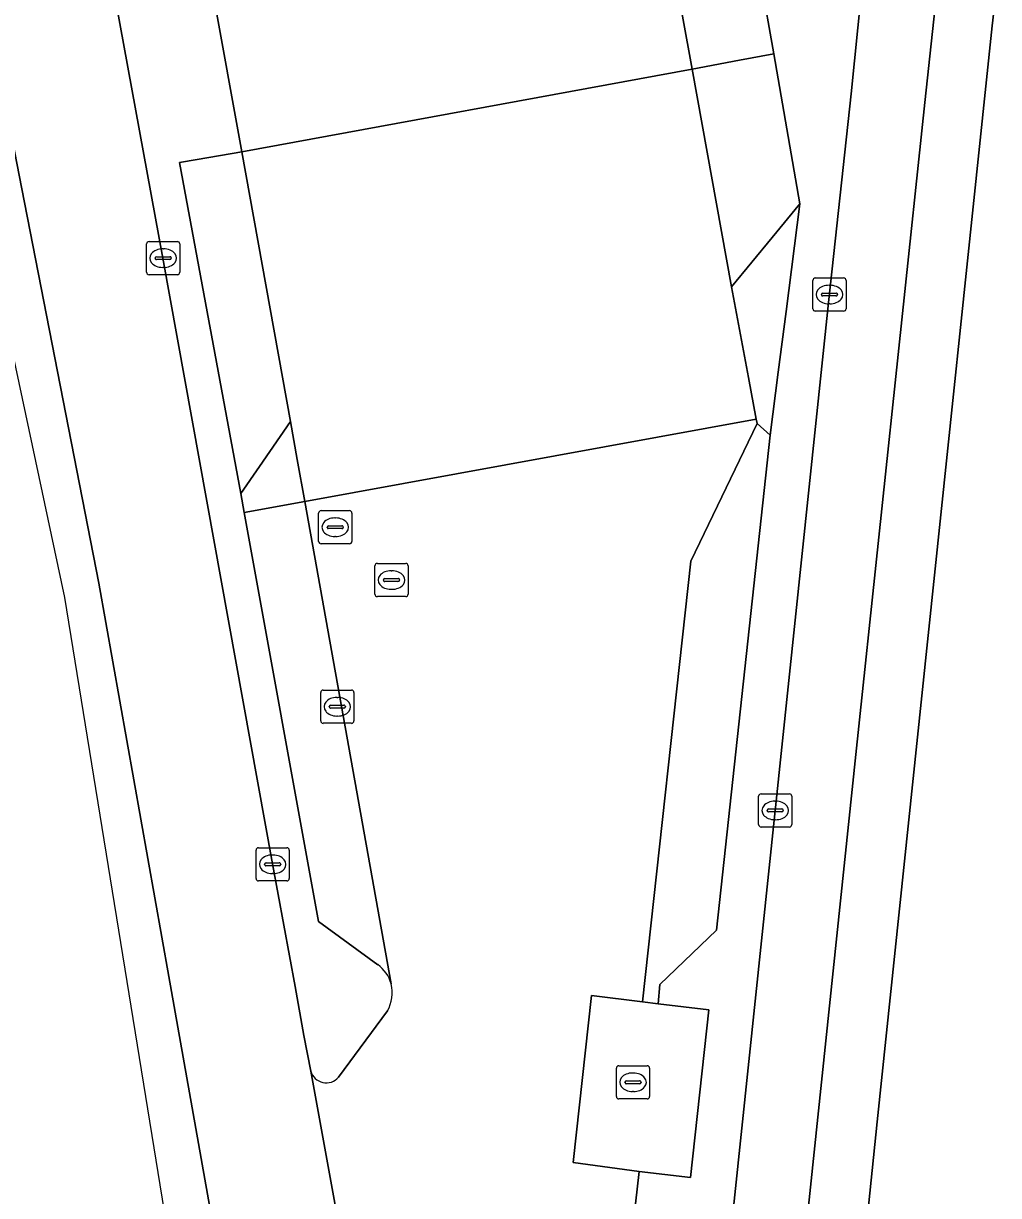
# Model space of a CAD drawing. Extents: x 163008 to 163854, y 382777 to 383982.
# Drawn here: x 163163.33 to 163192.69, y 383425.98 to 383461.27 of the extents above; entities that cross this region are included whole.
import ezdxf

# ---------------------------------------------------------------- set-up
doc = ezdxf.new("R2010")
doc.units = 0
for name, color, linetype in [('IMGEO_Berm_halfverhard', 7, 'Continuous'), ('IMGEO_Fietspad_open', 7, 'Continuous'), ('IMGEO_Groenvoorziening', 7, 'Continuous'), ('IMGEO_Kolk', 7, 'Continuous'), ('IMGEO_Parkeervlak_gesloten', 7, 'Continuous'), ('IMGEO_Parkeervlak_open', 7, 'Continuous'), ('IMGEO_Rijbaan_lokaal_gesloten', 7, 'Continuous'), ('IMGEO_Rijbaan_lokaal_open', 7, 'Continuous'), ('IMGEO_Rijbaan_regionaal_gesloten', 7, 'Continuous'), ('IMGEO_Rioolput', 7, 'Continuous'), ('IMGEO_Verkeerseiland_gesloten', 7, 'Continuous'), ('IMGEO_Verkeerseiland_open', 7, 'Continuous'), ('IMGEO_Voetpad_open', 7, 'Continuous')]:
    doc.layers.add(name, color=color, linetype=linetype)

msp = doc.modelspace()

# ---------------------------------------------------------------- linework, layer by layer
at = {"layer": 'IMGEO_Berm_halfverhard'}
msp.add_lwpolyline([(163187.585, 383452.958), (163188.255, 383459.147), (163188.658, 383463.128), (163185.534, 383462.571), (163185.922, 383460.347), (163186.71, 383455.835), (163186.293, 383452.597), (163186.057, 383450.765), (163185.812, 383448.867), (163184.197, 383433.964), (163182.487, 383432.334), (163182.437, 383431.754), (163183.965, 383431.572), (163183.41, 383426.518), (163181.865, 383426.705), (163180.676, 383416.177), (163180.283, 383414.098), (163183.489, 383413.791), (163184.35, 383422.172)], close=True, dxfattribs=at)
at = {"layer": 'IMGEO_Fietspad_open'}
for points in [[(163188.808, 383464.986), (163188.658, 383463.128), (163188.255, 383459.147), (163187.585, 383452.958), (163184.35, 383422.172), (163183.489, 383413.791), (163183.177, 383410.744), (163182.467, 383403.985)], [(163185.557, 383412.154), (163188.395, 383439.26), (163190.472, 383458.886), (163190.93, 383463.173)]]:
    msp.add_lwpolyline(points, dxfattribs=at)
at = {"layer": 'IMGEO_Groenvoorziening'}
msp.add_lwpolyline([(163192.692, 383462.842), (163192.496, 383461.197), (163190.382, 383441.02), (163189.039, 383428.197), (163188.078, 383418.927), (163187.352, 383411.812)], dxfattribs=at)
at = {"layer": 'IMGEO_Kolk'}
for p, q in [((163167.034, 383453.775), (163167.034, 383454.627)), ((163167.109, 383454.701), (163167.961, 383454.701)), ((163167.522, 383454.481), (163167.547, 383454.481)), ((163168.035, 383454.627), (163168.035, 383453.775)), ((163167.293, 383454.195), (163167.293, 383454.207)), ((163167.731, 383454.158), (163167.333, 383454.158)), ((163167.336, 383454.244), (163167.734, 383454.244)), ((163167.777, 383454.207), (163167.777, 383454.195)), ((163167.545, 383453.921), (163167.52, 383453.921)), ((163167.961, 383453.701), (163167.109, 383453.701)), ((163187.099, 383452.678), (163187.099, 383453.53)), ((163187.174, 383453.604), (163188.026, 383453.604)), ((163187.587, 383453.384), (163187.612, 383453.384)), ((163188.1, 383453.53), (163188.1, 383452.678)), ((163187.358, 383453.098), (163187.358, 383453.11)), ((163187.796, 383453.061), (163187.398, 383453.061)), ((163187.401, 383453.147), (163187.799, 383453.147)), ((163187.842, 383453.11), (163187.842, 383453.098)), ((163187.61, 383452.824), (163187.585, 383452.824)), ((163188.026, 383452.604), (163187.174, 383452.604)), ((163172.278, 383440.269), (163172.278, 383441.121)), ((163172.353, 383441.195), (163173.205, 383441.195)), ((163173.279, 383441.121), (163173.279, 383440.269)), ((163172.537, 383440.689), (163172.537, 383440.701)), ((163172.58, 383440.738), (163172.978, 383440.738)), ((163172.766, 383440.975), (163172.791, 383440.975)), ((163173.021, 383440.701), (163173.021, 383440.689)), ((163172.975, 383440.652), (163172.577, 383440.652)), ((163172.789, 383440.415), (163172.764, 383440.415)), ((163173.205, 383440.195), (163172.353, 383440.195)), ((163185.466, 383437.147), (163185.466, 383437.999)), ((163185.541, 383438.073), (163186.393, 383438.073)), ((163185.954, 383437.853), (163185.979, 383437.853)), ((163186.467, 383437.999), (163186.467, 383437.147)), ((163185.725, 383437.567), (163185.725, 383437.579)), ((163186.163, 383437.53), (163185.765, 383437.53)), ((163185.768, 383437.616), (163186.166, 383437.616)), ((163186.209, 383437.579), (163186.209, 383437.567)), ((163185.977, 383437.293), (163185.952, 383437.293)), ((163186.393, 383437.073), (163185.541, 383437.073)), ((163170.406, 383436.451), (163171.258, 383436.451)), ((163170.331, 383435.525), (163170.331, 383436.377)), ((163170.819, 383436.231), (163170.844, 383436.231)), ((163171.332, 383436.377), (163171.332, 383435.525)), ((163170.59, 383435.945), (163170.59, 383435.957)), ((163171.028, 383435.908), (163170.63, 383435.908)), ((163170.633, 383435.994), (163171.031, 383435.994)), ((163171.074, 383435.957), (163171.074, 383435.945)), ((163171.258, 383435.451), (163170.406, 383435.451)), ((163170.842, 383435.671), (163170.817, 383435.671)), ((163181.183, 383428.962), (163181.183, 383429.814)), ((163181.258, 383429.888), (163182.11, 383429.888)), ((163182.184, 383429.814), (163182.184, 383428.962)), ((163181.442, 383429.382), (163181.442, 383429.394)), ((163181.485, 383429.431), (163181.883, 383429.431)), ((163181.671, 383429.668), (163181.696, 383429.668)), ((163181.926, 383429.394), (163181.926, 383429.382)), ((163181.88, 383429.345), (163181.482, 383429.345)), ((163181.694, 383429.108), (163181.669, 383429.108)), ((163182.11, 383428.888), (163181.258, 383428.888))]:
    msp.add_line(p, q, dxfattribs=at)
for points in [[(163167.034, 383453.775), (163167.034, 383454.627)], [(163167.109, 383454.701), (163167.961, 383454.701)], [(163168.035, 383454.627), (163168.035, 383453.775)], [(163167.961, 383453.701), (163167.109, 383453.701)], [(163187.099, 383452.678), (163187.099, 383453.53)], [(163187.174, 383453.604), (163188.026, 383453.604)], [(163188.1, 383453.53), (163188.1, 383452.678)], [(163188.026, 383452.604), (163187.174, 383452.604)], [(163172.278, 383440.269), (163172.278, 383441.121)], [(163172.353, 383441.195), (163173.205, 383441.195)], [(163173.279, 383441.121), (163173.279, 383440.269)], [(163173.205, 383440.195), (163172.353, 383440.195)], [(163185.466, 383437.147), (163185.466, 383437.999)], [(163185.541, 383438.073), (163186.393, 383438.073)], [(163186.467, 383437.999), (163186.467, 383437.147)], [(163186.393, 383437.073), (163185.541, 383437.073)], [(163170.406, 383436.451), (163171.258, 383436.451)], [(163170.331, 383435.525), (163170.331, 383436.377)], [(163171.332, 383436.377), (163171.332, 383435.525)], [(163171.258, 383435.451), (163170.406, 383435.451)], [(163181.183, 383428.962), (163181.183, 383429.814)], [(163181.258, 383429.888), (163182.11, 383429.888)], [(163182.184, 383429.814), (163182.184, 383428.962)], [(163182.11, 383428.888), (163181.258, 383428.888)]]:
    msp.add_lwpolyline(points, dxfattribs=at)
for centre, radius, start, end in [((163167.111, 383454.625), 0.0765, 91.552, 178.448), ((163167.111, 383454.625), 0.0765, 91.552, 178.448), ((163167.959, 383454.625), 0.0765, 1.552, 88.448), ((163167.959, 383454.625), 0.0765, 1.552, 88.448), ((163167.333, 383454.204), 0.0403, 85.8775, 175.7526), ((163167.33, 383454.194), 0.0366, 178.938, 274.7102), ((163167.734, 383454.201), 0.043, 264.8664, 352.4533), ((163167.738, 383454.206), 0.0386, 1.7309, 96.639), ((163167.111, 383453.777), 0.0765, 181.552, 268.448), ((163167.111, 383453.777), 0.0765, 181.552, 268.448), ((163167.959, 383453.777), 0.0765, 271.552, 358.448), ((163167.959, 383453.777), 0.0765, 271.552, 358.448), ((163187.176, 383453.528), 0.0765, 91.552, 178.448), ((163187.176, 383453.528), 0.0765, 91.552, 178.448), ((163188.024, 383453.528), 0.0765, 1.552, 88.448), ((163188.024, 383453.528), 0.0765, 1.552, 88.448), ((163187.398, 383453.107), 0.0403, 85.8775, 175.7526), ((163187.395, 383453.097), 0.0366, 178.938, 274.7102), ((163187.799, 383453.104), 0.043, 264.8664, 352.4533), ((163187.803, 383453.109), 0.0386, 1.7309, 96.639), ((163187.176, 383452.68), 0.0765, 181.552, 268.448), ((163187.176, 383452.68), 0.0765, 181.552, 268.448), ((163188.024, 383452.68), 0.0765, 271.552, 358.448), ((163188.024, 383452.68), 0.0765, 271.552, 358.448), ((163172.355, 383441.119), 0.0765, 91.552, 178.448), ((163172.355, 383441.119), 0.0765, 91.552, 178.448), ((163173.203, 383441.119), 0.0765, 1.552, 88.448), ((163173.203, 383441.119), 0.0765, 1.552, 88.448), ((163172.577, 383440.698), 0.0403, 85.8775, 175.7526), ((163172.574, 383440.688), 0.0366, 178.938, 274.7102), ((163172.978, 383440.695), 0.043, 264.8664, 352.4533), ((163172.982, 383440.7), 0.0386, 1.7309, 96.639), ((163172.355, 383440.271), 0.0765, 181.552, 268.448), ((163172.355, 383440.271), 0.0765, 181.552, 268.448), ((163173.203, 383440.271), 0.0765, 271.552, 358.448), ((163173.203, 383440.271), 0.0765, 271.552, 358.448), ((163185.543, 383437.997), 0.0765, 91.552, 178.448), ((163185.543, 383437.997), 0.0765, 91.552, 178.448), ((163186.391, 383437.997), 0.0765, 1.552, 88.448), ((163186.391, 383437.997), 0.0765, 1.552, 88.448), ((163185.765, 383437.576), 0.0403, 85.8775, 175.7526), ((163185.762, 383437.566), 0.0366, 178.938, 274.7102), ((163186.166, 383437.573), 0.043, 264.8664, 352.4533), ((163186.17, 383437.578), 0.0386, 1.7309, 96.639), ((163185.543, 383437.149), 0.0765, 181.552, 268.448), ((163185.543, 383437.149), 0.0765, 181.552, 268.448), ((163186.391, 383437.149), 0.0765, 271.552, 358.448), ((163186.391, 383437.149), 0.0765, 271.552, 358.448), ((163170.408, 383436.375), 0.0765, 91.552, 178.448), ((163170.408, 383436.375), 0.0765, 91.552, 178.448), ((163171.256, 383436.375), 0.0765, 1.552, 88.448), ((163171.256, 383436.375), 0.0765, 1.552, 88.448), ((163170.63, 383435.954), 0.0403, 85.8775, 175.7526), ((163170.627, 383435.944), 0.0366, 178.938, 274.7102), ((163171.031, 383435.951), 0.043, 264.8664, 352.4533), ((163171.035, 383435.956), 0.0386, 1.7309, 96.639), ((163170.408, 383435.527), 0.0765, 181.552, 268.448), ((163170.408, 383435.527), 0.0765, 181.552, 268.448), ((163171.256, 383435.527), 0.0765, 271.552, 358.448), ((163171.256, 383435.527), 0.0765, 271.552, 358.448), ((163181.26, 383429.812), 0.0765, 91.552, 178.448), ((163181.26, 383429.812), 0.0765, 91.552, 178.448), ((163182.108, 383429.812), 0.0765, 1.552, 88.448), ((163182.108, 383429.812), 0.0765, 1.552, 88.448), ((163181.482, 383429.391), 0.0403, 85.8775, 175.7526), ((163181.479, 383429.381), 0.0366, 178.938, 274.7102), ((163181.883, 383429.388), 0.043, 264.8664, 352.4533), ((163181.887, 383429.393), 0.0386, 1.7309, 96.639), ((163181.26, 383428.964), 0.0765, 181.552, 268.448), ((163181.26, 383428.964), 0.0765, 181.552, 268.448), ((163182.108, 383428.964), 0.0765, 271.552, 358.448), ((163182.108, 383428.964), 0.0765, 271.552, 358.448)]:
    msp.add_arc(centre, radius, start, end, dxfattribs=at)
for centre, major_axis, ratio, start_param, end_param in [((163167.521, 383454.201), (-0.387, 0.002), 0.722429, 4.712389, 7.853982), ((163167.546, 383454.201), (-0.39, 0.002), 0.717154, 1.570796, 4.712389), ((163187.586, 383453.104), (-0.387, 0.002), 0.722429, 4.712389, 7.853982), ((163187.611, 383453.104), (-0.39, 0.002), 0.717154, 1.570796, 4.712389), ((163172.765, 383440.695), (-0.387, 0.002), 0.722429, 4.712389, 7.853982), ((163172.79, 383440.695), (-0.39, 0.002), 0.717154, 1.570796, 4.712389), ((163185.953, 383437.573), (-0.387, 0.002), 0.722429, 4.712389, 7.853982), ((163185.978, 383437.573), (-0.39, 0.002), 0.717154, 1.570796, 4.712389), ((163170.818, 383435.951), (-0.387, 0.002), 0.722429, 4.712389, 7.853982), ((163170.843, 383435.951), (-0.39, 0.002), 0.717154, 1.570796, 4.712389), ((163181.67, 383429.388), (-0.387, 0.002), 0.722429, 4.712389, 7.853982), ((163181.695, 383429.388), (-0.39, 0.002), 0.717154, 1.570796, 4.712389)]:
    msp.add_ellipse(centre, major_axis=major_axis, ratio=ratio, start_param=start_param, end_param=end_param, dxfattribs=at)
at = {"layer": 'IMGEO_Parkeervlak_gesloten'}
for points in [[(163185.922, 383460.347), (163184.89, 383460.157), (163183.464, 383459.894), (163184.653, 383453.336), (163185.879, 383454.826), (163186.71, 383455.835)], [(163171.572, 383448.137), (163171.367, 383449.283), (163170.436, 383447.931), (163169.872, 383447.113), (163169.976, 383446.54), (163171.799, 383446.873)]]:
    msp.add_lwpolyline(points, close=True, dxfattribs=at)
at = {"layer": 'IMGEO_Parkeervlak_open'}
for points in [[(163183.131, 383464.803), (163182.634, 383464.47), (163183.464, 383459.894), (163184.89, 383460.157), (163185.922, 383460.347), (163185.534, 383462.571)], [(163174.401, 383432.35), (163171.799, 383446.873), (163169.976, 383446.54), (163172.21, 383434.225), (163173.996, 383432.929)]]:
    msp.add_lwpolyline(points, dxfattribs=at)
msp.add_lwpolyline([(163183.421, 383445.074), (163181.973, 383431.812), (163182.437, 383431.754), (163182.487, 383432.334), (163184.197, 383433.964), (163185.812, 383448.867), (163185.42, 383449.226)], close=True, dxfattribs=at)
msp.add_arc((163173.376, 383432.064), 1.065, 15.5888, 54.3553, dxfattribs=at)
at = {"layer": 'IMGEO_Rijbaan_lokaal_gesloten'}
msp.add_lwpolyline([(163184.653, 383453.336), (163183.464, 383459.894), (163169.9, 383457.398), (163171.367, 383449.283), (163171.572, 383448.137), (163171.799, 383446.873), (163185.395, 383449.355), (163185.157, 383450.602)], close=True, dxfattribs=at)
at = {"layer": 'IMGEO_Rijbaan_lokaal_open'}
for points in [[(163167.011, 383467.794), (163168.544, 383464.888), (163168.773, 383463.657), (163169.032, 383462.218), (163169.9, 383457.398), (163183.464, 383459.894), (163182.634, 383464.47), (163182.387, 383464.415), (163174.688, 383463.012)], [(163178.49, 383409.551), (163179.649, 383412.333), (163180.283, 383414.098), (163180.676, 383416.177), (163181.865, 383426.705), (163179.88, 383426.974), (163180.433, 383432.004), (163181.973, 383431.812), (163183.421, 383445.074), (163185.42, 383449.226), (163185.395, 383449.355), (163171.799, 383446.873), (163174.401, 383432.35)], [(163174.291, 383431.537), (163172.813, 383429.539)], [(163171.983, 383429.726), (163177.079, 383401.685)]]:
    msp.add_lwpolyline(points, dxfattribs=at)
for centre, radius, start, end in [((163173.297, 383432.085), 1.135, 331.107, 13.4822), ((163172.448, 383429.853), 0.482, 195.2835, 319.3229)]:
    msp.add_arc(centre, radius, start, end, dxfattribs=at)
at = {"layer": 'IMGEO_Rijbaan_regionaal_gesloten'}
for points in [[(163173.105, 383401.129), (163170.496, 383416.864), (163167.702, 383432.568), (163165.593, 383444.417), (163163.278, 383456.29), (163160.943, 383468.26), (163153.991, 383500.14), (163134.503, 383591.15), (163132.69, 383592.598), (163136.295, 383575.927), (163147.642, 383523.455), (163152.119, 383502.432), (163153.755, 383494.754), (163164.567, 383443.985), (163171.191, 383403.178)], [(163141.419, 383575.271), (163138.661, 383587.83), (163134.503, 383591.15), (163153.991, 383500.14), (163160.943, 383468.26), (163163.278, 383456.29), (163165.593, 383444.417), (163167.702, 383432.568), (163170.496, 383416.864), (163173.105, 383401.129)], [(163167.525, 383454.201), (163165.174, 383467.027), (163164.976, 383467.058), (163163.262, 383472.944), (163157.395, 383499.872), (163142.523, 383568.525), (163142.227, 383574.456)], [(163177.079, 383401.685), (163171.983, 383429.726), (163171.766, 383430.793), (163171.505, 383432.274), (163170.828, 383435.961), (163167.525, 383454.201)]]:
    msp.add_lwpolyline(points, dxfattribs=at)
at = {"layer": 'IMGEO_Rioolput'}
for p, q in [((163172.216, 383445.673), (163172.216, 383446.525)), ((163172.291, 383446.599), (163173.143, 383446.599)), ((163172.704, 383446.379), (163172.729, 383446.379)), ((163173.217, 383446.525), (163173.217, 383445.673)), ((163172.475, 383446.093), (163172.475, 383446.105)), ((163172.913, 383446.056), (163172.515, 383446.056)), ((163172.518, 383446.142), (163172.916, 383446.142)), ((163172.959, 383446.105), (163172.959, 383446.093)), ((163173.143, 383445.599), (163172.291, 383445.599)), ((163172.727, 383445.819), (163172.702, 383445.819)), ((163173.91, 383444.083), (163173.91, 383444.935)), ((163173.985, 383445.009), (163174.837, 383445.009)), ((163174.911, 383444.935), (163174.911, 383444.083)), ((163174.212, 383444.552), (163174.61, 383444.552)), ((163174.398, 383444.789), (163174.423, 383444.789)), ((163174.169, 383444.503), (163174.169, 383444.515)), ((163174.607, 383444.466), (163174.209, 383444.466)), ((163174.421, 383444.229), (163174.396, 383444.229)), ((163174.653, 383444.515), (163174.653, 383444.503)), ((163174.837, 383444.009), (163173.985, 383444.009))]:
    msp.add_line(p, q, dxfattribs=at)
for points in [[(163172.216, 383445.673), (163172.216, 383446.525)], [(163172.291, 383446.599), (163173.143, 383446.599)], [(163173.217, 383446.525), (163173.217, 383445.673)], [(163173.143, 383445.599), (163172.291, 383445.599)], [(163173.91, 383444.083), (163173.91, 383444.935)], [(163173.985, 383445.009), (163174.837, 383445.009)], [(163174.911, 383444.935), (163174.911, 383444.083)], [(163174.837, 383444.009), (163173.985, 383444.009)]]:
    msp.add_lwpolyline(points, dxfattribs=at)
for centre, radius, start, end in [((163172.293, 383446.523), 0.0765, 91.552, 178.448), ((163172.293, 383446.523), 0.0765, 91.552, 178.448), ((163173.141, 383446.523), 0.0765, 1.552, 88.448), ((163173.141, 383446.523), 0.0765, 1.552, 88.448), ((163172.515, 383446.102), 0.0403, 85.8775, 175.7526), ((163172.512, 383446.092), 0.0366, 178.938, 274.7102), ((163172.916, 383446.099), 0.043, 264.8664, 352.4533), ((163172.92, 383446.104), 0.0386, 1.7309, 96.639), ((163172.293, 383445.675), 0.0765, 181.552, 268.448), ((163172.293, 383445.675), 0.0765, 181.552, 268.448), ((163173.141, 383445.675), 0.0765, 271.552, 358.448), ((163173.141, 383445.675), 0.0765, 271.552, 358.448), ((163173.987, 383444.933), 0.0765, 91.552, 178.448), ((163173.987, 383444.933), 0.0765, 91.552, 178.448), ((163174.835, 383444.933), 0.0765, 1.552, 88.448), ((163174.835, 383444.933), 0.0765, 1.552, 88.448), ((163174.209, 383444.512), 0.0403, 85.8775, 175.7526), ((163174.614, 383444.514), 0.0386, 1.7309, 96.639), ((163174.206, 383444.502), 0.0366, 178.938, 274.7102), ((163174.61, 383444.509), 0.043, 264.8664, 352.4533), ((163173.987, 383444.085), 0.0765, 181.552, 268.448), ((163173.987, 383444.085), 0.0765, 181.552, 268.448), ((163174.835, 383444.085), 0.0765, 271.552, 358.448), ((163174.835, 383444.085), 0.0765, 271.552, 358.448)]:
    msp.add_arc(centre, radius, start, end, dxfattribs=at)
for centre, major_axis, ratio, start_param, end_param in [((163172.703, 383446.099), (-0.387, 0.002), 0.722429, 4.712389, 7.853982), ((163172.728, 383446.099), (-0.39, 0.002), 0.717154, 1.570796, 4.712389), ((163174.397, 383444.509), (-0.387, 0.002), 0.722429, 4.712389, 7.853982), ((163174.422, 383444.509), (-0.39, 0.002), 0.717154, 1.570796, 4.712389)]:
    msp.add_ellipse(centre, major_axis=major_axis, ratio=ratio, start_param=start_param, end_param=end_param, dxfattribs=at)
at = {"layer": 'IMGEO_Verkeerseiland_gesloten'}
msp.add_lwpolyline([(163169.9, 383457.398), (163168.562, 383457.169), (163168.026, 383457.078), (163169.872, 383447.113), (163170.436, 383447.931), (163171.367, 383449.283)], close=True, dxfattribs=at)
at = {"layer": 'IMGEO_Verkeerseiland_open'}
for points in [[(163165.174, 383467.027), (163167.525, 383454.201), (163170.828, 383435.961), (163171.505, 383432.274), (163171.766, 383430.793), (163171.983, 383429.726)], [(163173.996, 383432.929), (163172.21, 383434.225), (163169.976, 383446.54), (163169.872, 383447.113), (163168.026, 383457.078), (163168.562, 383457.169), (163169.9, 383457.398), (163169.032, 383462.218)], [(163172.813, 383429.539), (163174.291, 383431.537)]]:
    msp.add_lwpolyline(points, dxfattribs=at)
msp.add_lwpolyline([(163186.293, 383452.597), (163186.71, 383455.835), (163185.879, 383454.826), (163184.653, 383453.336), (163185.157, 383450.602), (163185.395, 383449.355), (163185.42, 383449.226), (163185.812, 383448.867), (163186.057, 383450.765)], close=True, dxfattribs=at)
for centre, radius, start, end in [((163173.376, 383432.064), 1.065, 15.5888, 54.3553), ((163173.297, 383432.085), 1.135, 331.107, 13.4822), ((163172.448, 383429.853), 0.482, 195.2835, 319.3229)]:
    msp.add_arc(centre, radius, start, end, dxfattribs=at)
at = {"layer": 'IMGEO_Voetpad_open'}
for points in [[(163190.93, 383463.173), (163190.472, 383458.886), (163188.395, 383439.26), (163185.557, 383412.154)], [(163190.382, 383441.02), (163192.496, 383461.197), (163192.692, 383462.842)], [(163187.352, 383411.812), (163188.078, 383418.927), (163189.039, 383428.197), (163190.382, 383441.02)]]:
    msp.add_lwpolyline(points, dxfattribs=at)
msp.add_lwpolyline([(163180.433, 383432.004), (163179.88, 383426.974), (163181.865, 383426.705), (163183.41, 383426.518), (163183.965, 383431.572), (163182.437, 383431.754), (163181.973, 383431.812)], close=True, dxfattribs=at)

doc.saveas('drawing.dxf')
